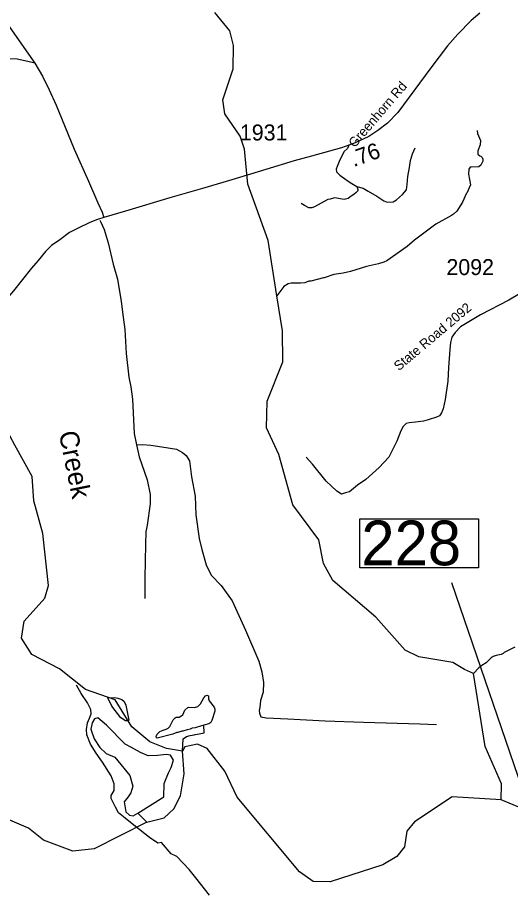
# Model space of a CAD drawing. Extents: x 1248089 to 1457196, y 820910 to 988753.
# Drawn here: x 1430984 to 1434840, y 921780 to 928641 of the extents above; entities that cross this region are included whole.
import ezdxf

# ---------------------------------------------------------------- set-up
doc = ezdxf.new("R2010")
doc.units = 0
for name, color, linetype in [('Exist Hydrographic Creek Single Shore', 7, 'Continuous'), ('Exist Hydrographic Misc Water Feature', 7, 'Continuous'), ('Exist Hydrographic Pond Under 1500 Sq Ft', 7, 'Continuous'), ('Exist Road Non-System Type 51', 7, 'Continuous'), ('Exist Road Secondary Structure Standard Bridge Number Label', 7, 'Continuous'), ('Exist Road Secondary Type 41 Attributed', 7, 'Continuous'), ('Exist Road Secondary Type 51 Attributed', 7, 'Continuous'), ('Exist Road Secondary Type 51 Label', 7, 'Continuous'), ('Prop GRAU CAT1 Cell', 7, 'Continuous'), ('Prop Lane Lines', 7, 'Continuous'), ('Scratch_Level_4', 7, 'Continuous')]:
    doc.layers.add(name, color=color, linetype=linetype)

msp = doc.modelspace()

# ---------------------------------------------------------------- linework, layer by layer
at = {"layer": 'Exist Hydrographic Creek Single Shore'}
for points in [[(1432274.4, 922902.2), (1432149.5, 922921.2), (1432017.5, 922973.1), (1431877.5, 923090.8), (1431748.5, 923303.5), (1431516.5, 923383.7), (1431311.5, 923545.4), (1431096.4, 923658), (1431015.4, 923784.4), (1431035.4, 923918.7), (1431197.5, 924099.3), (1431224.5, 924197.2), (1431182.4, 924605.2), (1431111.5, 924859.3), (1431098.5, 925049.9), (1430962.4, 925295.7), (1430842.4, 925514.1), (1430676.3, 925558.6), (1430554.7, 925685.5), (1430383.1, 925993.4)], [(1434768.5, 922520.3), (1434385.6, 922544.5), (1434089.6, 922346.9), (1434029.5, 922275.9), (1434010.5, 922151.5), (1433951.6, 922077.2), (1433841.6, 922010.5), (1433430.5, 921877.7), (1433296.5, 921880.3), (1433189.5, 921957.9), (1432701.5, 922542.3), (1432604.5, 922744.6), (1432466.5, 922921.3), (1432392.5, 922955.6), (1432291.5, 922934.7), (1432274.4, 922902.2)], [(1435551.9, 920930), (1435338.7, 921315.3), (1435076.6, 921654.1), (1435053.5, 921762.8), (1435066.5, 921979.3), (1435127.5, 922112.6), (1435113.5, 922277), (1435000.5, 922423.8), (1434768.5, 922520.3)]]:
    msp.add_lwpolyline(points, dxfattribs=at)
at = {"layer": 'Exist Hydrographic Misc Water Feature'}
for p, q in [((1432443.8, 923044.4), (1432442.3, 923103.6)), ((1431923.5, 922416.9), (1431996.5, 922346.4))]:
    msp.add_line(p, q, dxfattribs=at)
for points in [[(1434768.5, 922520.3), (1434770.5, 922645.1), (1434643.5, 922936.6), (1434550.2, 923508.8), (1434479.6, 923540.6), (1434389.6, 923595), (1434123.5, 923639.8), (1434015.5, 923691.1), (1433787.5, 923948.6), (1433451.5, 924237.7), (1433378.6, 924370.4), (1433340.5, 924555), (1433137.5, 924828.4), (1433028.5, 925221.1), (1432932.5, 925430), (1432936.5, 925640), (1433059.5, 925946.1), (1433055.5, 926189.1), (1433011.7, 926464.8), (1432944.5, 926897.2), (1432786.5, 927337), (1432758.5, 927610.1), (1432726.5, 927712.5), (1432605.5, 927889), (1432590.4, 927997.5), (1432670.5, 928238.9), (1432674.5, 928422.6), (1432643.4, 928538.3), (1432528.5, 928681.7)], [(1434581.2, 927758.4), (1434582.7, 927734.4), (1434605.8, 927677.9), (1434603.2, 927645.9), (1434586.4, 927598.2), (1434585.9, 927572.2), (1434599.8, 927557.9), (1434607.7, 927555.8), (1434619.4, 927545.5), (1434625.3, 927533.4), (1434625, 927517.4), (1434608.5, 927485.7), (1434594.2, 927472), (1434534.2, 927471.1), (1434526.1, 927469.2), (1434520.1, 927463.3), (1434515.9, 927455.4), (1434513.2, 927415.4), (1434527.8, 927331.1), (1434498.7, 927267.6), (1434493.5, 927262.2), (1434465.4, 927196.2), (1434420.2, 927125), (1434395.8, 927103.4), (1434379.6, 927091.6), (1434256.5, 927023.9), (1434088.4, 926898.9), (1434032.8, 926848.5), (1433873.6, 926738.6), (1433849.4, 926727.1), (1433809.1, 926713.8), (1433712.8, 926693.5), (1433590.1, 926653.7), (1433531.8, 926640.8), (1433459.7, 926630.2), (1433383.2, 926603.5), (1433378.4, 926604.5), (1433278.8, 926577.4), (1433262.8, 926577.7), (1433230.6, 926566.3), (1433198.5, 926562.8), (1433124.5, 926564.1), (1433100.4, 926558.6), (1433066.1, 926537.3), (1433011.7, 926464.8)], [(1434874.2, 923714.2), (1434792.4, 923672.4), (1434784.3, 923664.5), (1434768.1, 923656.8), (1434728, 923649.5), (1434705.9, 923641.9), (1434689.7, 923630.2), (1434651, 923592.9), (1434616.7, 923571.5), (1434592.3, 923551.9), (1434550.2, 923508.8)], [(1431689.2, 923317.1), (1431743.3, 923319.8), (1431767.3, 923315.4), (1431799.1, 923304.8), (1431814.9, 923292.4), (1431826.6, 923274.3), (1431830.4, 923262.2), (1431855.2, 923144.4)], [(1431855.2, 923144.4), (1431842.2, 923137.9), (1431828.2, 923138.1), (1431790.6, 923162.9), (1431720.2, 923254.2), (1431689.2, 923317.1)], [(1432442.3, 923103.6), (1432422.6, 923099.1), (1432374.3, 923084), (1432350.2, 923080.4), (1432334.1, 923072.7), (1432310, 923069.1), (1432277.8, 923057.6), (1432269.9, 923057.8), (1432237.7, 923046.4), (1432229.7, 923046.6), (1432197.5, 923035.1), (1432076.3, 923002.9), (1432071.1, 923006), (1432068.6, 923015.2), (1432075.5, 923033.3), (1432097.8, 923055), (1432122, 923066.6), (1432146.1, 923072.1), (1432162.2, 923079.8), (1432174.5, 923093.6), (1432201.4, 923147.1), (1432215.7, 923162.8), (1432225.8, 923166.7), (1432247.7, 923166.3), (1432270, 923179.9), (1432276.1, 923185.8), (1432292.7, 923221.5), (1432315.1, 923243.1), (1432323.1, 923245), (1432369.1, 923242.1), (1432393.2, 923249.7), (1432415.5, 923271.3), (1432442.4, 923318.9), (1432454.6, 923334.7), (1432464.8, 923339.2), (1432476.6, 923334.3), (1432478.2, 923310.2), (1432483.9, 923294.1), (1432521.1, 923245.4), (1432526.8, 923229.3), (1432526.6, 923213.3), (1432503.3, 923141.6), (1432495, 923125.8), (1432480.9, 923114), (1432442.3, 923103.6)], [(1432274.4, 922902.2), (1432278.8, 922997.7), (1432305.1, 923015.2), (1432333.3, 923024.6), (1432365.3, 923028.1), (1432373.4, 923031.9), (1432405.5, 923035.4), (1432443.8, 923044.4)], [(1431996.5, 922346.4), (1432130.5, 922379.8), (1432207.5, 922450.5), (1432259.5, 922551.3), (1432287.5, 922724.7), (1432274.4, 922902.2)], [(1431996.5, 922346.4), (1431584.4, 922138.1), (1431416.5, 922118.5), (1431185.5, 922205.2), (1431070.5, 922299.5), (1430615.5, 922492.5)]]:
    msp.add_lwpolyline(points, dxfattribs=at)
at = {"layer": 'Exist Hydrographic Pond Under 1500 Sq Ft'}
msp.add_lwpolyline([(1431923.5, 922416.9), (1432128.8, 922543), (1432132, 922647.5), (1432164.8, 922731.8), (1432184.4, 922774.3), (1432204, 922829.9), (1432181.1, 922869.1), (1432150.1, 922874), (1432078.3, 922867.4), (1432004.8, 922864.2), (1431946, 922890.3), (1431875.8, 922929.5), (1431826.9, 922955.7), (1431678.5, 923104.6), (1431611.4, 923163.1), (1431585.3, 923153.3), (1431567.3, 923122.3), (1431557.5, 923073.3), (1431582, 922998.1), (1431627.7, 922929.5), (1431678.3, 922882.1), (1431745.2, 922854.4), (1431861, 922711.2), (1431885.5, 922627.9), (1431869.2, 922575.6), (1431849.6, 922543), (1431818.6, 922505.4), (1431821.8, 922474.3), (1431831.6, 922425.3), (1431859.4, 922400.8), (1431887.1, 922395.9), (1431923.5, 922416.9)], dxfattribs=at)
at = {"layer": 'Exist Road Non-System Type 51'}
for points in [[(1431118.2, 928284.3), (1431063.3, 928297), (1430980.6, 928314.5), (1430918, 928317), (1430855.3, 928304.5), (1430812.7, 928286.9), (1430735, 928224.2), (1430557, 928028.6), (1430384.1, 927840.5), (1430306.4, 927730.1), (1430141, 927486.8)], [(1433575.8, 927641.4), (1433564.4, 927616.9), (1433536.6, 927589.1), (1433500.7, 927515.6), (1433484.4, 927474.8), (1433476.2, 927455.2), (1433479.5, 927433.9), (1433505.6, 927407.8), (1433543.1, 927381.6), (1433570.9, 927360.4), (1433598.6, 927342.4), (1433637.8, 927317.9)], [(1433637.8, 927317.9), (1433686.8, 927306.5), (1433727.6, 927283.6), (1433794.5, 927244.4), (1433850.1, 927206.8), (1433876.2, 927197), (1433923.5, 927198.7), (1433949.6, 927215), (1433997, 927255.8), (1434028, 927293.4), (1434032.9, 927334.3), (1434037.8, 927396.3), (1434049.2, 927468.2), (1434057.4, 927522.1), (1434073.7, 927574.4), (1434094.9, 927621.8)], [(1433637.8, 927317.9), (1433646, 927295), (1433646, 927285.2), (1433632.9, 927272.2), (1433615, 927257.5), (1433593.7, 927242.8), (1433570.9, 927226.4), (1433539.9, 927218.3), (1433464.8, 927229.7), (1433430.5, 927219.9), (1433412.5, 927216.6), (1433306.4, 927161.1), (1433285.2, 927152.9), (1433264, 927152.9), (1433229.7, 927169.3), (1433201.9, 927187.2)], [(1431628.3, 927055.4), (1431636, 927039.2), (1431660.5, 926982), (1431691.5, 926879.1), (1431732.3, 926710.8), (1431765, 926593.2), (1431794.4, 926418.4), (1431810.7, 926297.5), (1431823.7, 926199.5), (1431833.5, 926012.7), (1431853.1, 925826.5), (1431869.4, 925751.3), (1431884, 925654.1), (1431895.5, 925387.8), (1431913.4, 925298), (1431936.3, 925203.2), (1431998.3, 925024.2), (1432021.1, 924909.8), (1432021.1, 924836.3), (1431998.3, 924669.6), (1431986.8, 924616.7), (1431983.6, 924517), (1431980.3, 924257.3), (1431978.7, 924094.3)], [(1434261.4, 925515.4), (1434196, 925494.8), (1434159.4, 925484.1), (1434096.9, 925475.4), (1434047.4, 925469), (1434023.7, 925464.7), (1434002.1, 925440.9), (1433982.8, 925406.5), (1433950.4, 925326.7), (1433888, 925201.7), (1433812.6, 925119.8), (1433709.2, 925027.1), (1433644.6, 924981.8), (1433580, 924930.1), (1433549.8, 924921.5), (1433519.6, 924912.8), (1433483, 924934.4), (1433399, 925014.1), (1433291.3, 925145.6), (1433241.8, 925201.7)], [(1431913.4, 925298), (1431962.3, 925300.2), (1432026, 925295.3), (1432112.5, 925282.3), (1432226.8, 925264.3), (1432274.1, 925238.2), (1432303.5, 925213.7), (1432328, 925172.8), (1432344.3, 925048.6), (1432373.7, 924895.1), (1432378.6, 924751.3), (1432405.9, 924566.1), (1432425.5, 924477.9), (1432458.2, 924358.7), (1432497.4, 924277), (1432575.7, 924196.9), (1432662.2, 924077.7), (1432766.4, 923846.7), (1432872.5, 923604.9), (1432895.3, 923521.6), (1432908.2, 923437.3), (1432904.9, 923363.7), (1432885.3, 923296.8), (1432878.8, 923242.8), (1432873.9, 923218.3), (1432875.5, 923197.1), (1432887, 923171), (1432929.4, 923161.2), (1433099.2, 923154.6), (1433389.8, 923138.3), (1433690.2, 923128.5), (1434130.2, 923114), (1434260.9, 923110.8)], [(1432485.4, 921773.5), (1432377.7, 921910.7), (1432327.1, 921976.1), (1432230.8, 922075.7), (1432186.7, 922098.6), (1432110, 922185.2), (1432081.1, 922181), (1432015.8, 922226.7), (1431893.4, 922321.5), (1431824.8, 922377), (1431773, 922417.3), (1431750.1, 922463), (1431717.4, 922530), (1431717.4, 922554.5), (1431738.7, 922593.7), (1431738.7, 922646), (1431715.8, 922708.1), (1431648.9, 922815.9), (1431598.3, 922884.5), (1431554.2, 922955.7), (1431526.5, 923029.2), (1431523.2, 923070), (1431529.7, 923122.3), (1431547.7, 923158.2), (1431560.8, 923194.2), (1431557.5, 923226.9), (1431531.4, 923279.1), (1431480.8, 923351), (1431444.9, 923416.4)]]:
    msp.add_lwpolyline(points, dxfattribs=at)
at = {"layer": 'Exist Road Secondary Structure Standard Bridge Number Label'}
msp.add_line((1435483, 920991.8), (1434383, 924218.6), dxfattribs=at)
msp.add_lwpolyline([(1433660.9, 924719.5), (1434589.8, 924719.5), (1434589.8, 924335.4), (1433660.9, 924335.4)], close=True, dxfattribs=at)
at = {"layer": 'Exist Road Secondary Type 41 Attributed'}
msp.add_lwpolyline([(1434910.8, 926479.4), (1434828.7, 926429.4), (1434606.4, 926315.4), (1434450.4, 926220), (1434406.5, 926177.6), (1434382.7, 926140.6), (1434372, 926097.7), (1434364.8, 926042.9), (1434356.5, 925903.4), (1434350.6, 925796.8), (1434330.4, 925651.3), (1434312.6, 925580.5), (1434300.7, 925548.3), (1434284, 925524.5), (1434261.4, 925515.4)], dxfattribs=at)
at = {"layer": 'Exist Road Secondary Type 51 Attributed'}
for points in [[(1430829.1, 928693.8), (1431118.2, 928284.3), (1431178.2, 928181.7), (1431232.3, 928075.7), (1431285.3, 927956.2), (1431328.4, 927853.9), (1431426.7, 927610.6), (1431537.5, 927361.7), (1431612.5, 927192.3), (1431646.9, 927117.1), (1431659.3, 927076.4)], [(1434601.1, 928676.2), (1434531.7, 928617.7), (1434428, 928512.3), (1434347.5, 928420.8), (1434217.8, 928247.1), (1433958.7, 927896.9), (1433878.2, 927814.6), (1433803.3, 927756.1), (1433732, 927710.3), (1433626, 927660.9), (1433575.8, 927641.4), (1433518.1, 927622.5), (1433283.4, 927555.2), (1433148.1, 927518.7), (1432926.9, 927452.8), (1432660.5, 927372.6), (1432430.2, 927303.1), (1432176.1, 927229.9), (1431827, 927127.4), (1431659.3, 927076.4)], [(1431659.3, 927076.4), (1431609.3, 927062), (1431549.3, 927038), (1431458.6, 926993.4), (1431390, 926959.1), (1431314.7, 926900.9), (1431249.6, 926856.3), (1431201.6, 926810), (1431145.1, 926741.4), (1431093.7, 926679.7), (1430952, 926502.8), (1430847.5, 926379.4), (1430734.5, 926230.3), (1430654.6, 926151.8), (1430558.1, 926080.2), (1430383.1, 925993.4)]]:
    msp.add_lwpolyline(points, dxfattribs=at)

# ---------------------------------------------------------------- texts
at = {"layer": 'Exist Road Secondary Structure Standard Bridge Number Label'}
msp.add_text('228', height=350, dxfattribs=at).set_placement((1433673.4, 924355.2))
at = {"layer": 'Exist Road Secondary Type 51 Label'}
for s, rotation, p in [('Greenhorn Rd', 49.35129, (1433622.3, 927617.8)), ('State Road 2092', 40.17856, (1433967.2, 925872.8))]:
    msp.add_text(s, height=75, rotation=rotation, dxfattribs=at).set_placement(p)
at = {"layer": 'Prop GRAU CAT1 Cell'}
msp.add_text('.76', height=125, rotation=19.60628, dxfattribs=at).set_placement((1433614.3, 927471))
at = {"layer": 'Prop Lane Lines'}
for s, p in [('1931', (1432723.4, 927679.3)), ('2092', (1434339.4, 926626.2))]:
    msp.add_text(s, height=125, dxfattribs=at).set_placement(p)
at = {"layer": 'Scratch_Level_4'}
msp.add_text('Creek', height=150, rotation=281.49571, dxfattribs=at).set_placement((1431305.4, 925392))

doc.saveas('drawing.dxf')
